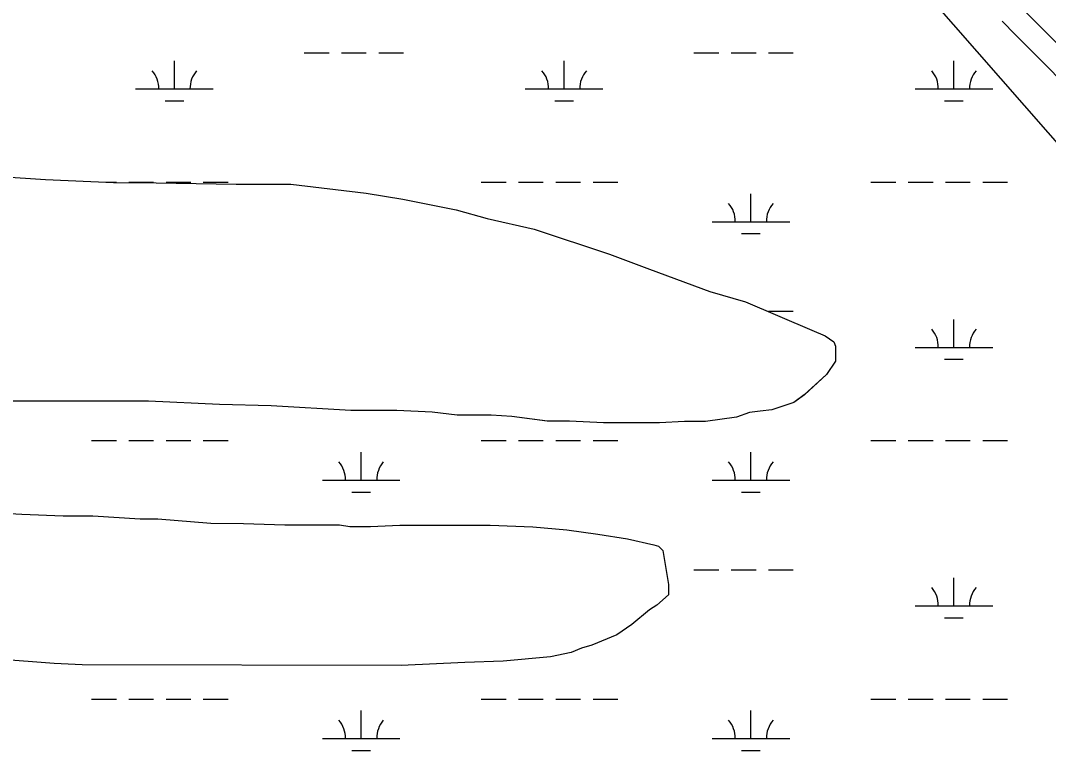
# Model space of a CAD drawing. Extents: x 3161564 to 3199464, y 849354 to 874788.
# Drawn here: x 3193018 to 3194342, y 867631 to 868571 of the extents above; entities that cross this region are included whole.
import ezdxf

# ---------------------------------------------------------------- set-up
doc = ezdxf.new("R2010")
doc.units = 0
for name, color, linetype in [('V-ROAD-CNTR', 7, 'Continuous'), ('V-SITE-VEGE', 7, 'Continuous'), ('V-TOPO-SHOR', 7, 'Continuous'), ('V-WETL-SWMP', 7, 'Continuous')]:
    doc.layers.add(name, color=color, linetype=linetype)

msp = doc.modelspace()

# ---------------------------------------------------------------- linework, layer by layer
at = {"layer": 'V-ROAD-CNTR'}
for points in [[(3194302.3, 868593), (3194321.3, 868573.8), (3194369.3, 868525.5), (3194413, 868477.4), (3194456.5, 868427.6), (3194499.7, 868374.7), (3194547, 868319.3), (3194610.3, 868250.3), (3194658.1, 868207.7), (3194683.5, 868190.2), (3194736.7, 868157.9), (3194767.6, 868138.1), (3194796.6, 868128.5), (3194883.3, 868101.8), (3194961.1, 868069), (3195015.1, 868049.3), (3195060.4, 868031.7), (3195110, 868011.3), (3195154.3, 867987.6)], [(3194282.7, 868570.2), (3194299.9, 868552.7), (3194347.5, 868504.8), (3194390.6, 868457.4), (3194433.6, 868408.2), (3194476.7, 868355.5), (3194524.5, 868299.4), (3194589.2, 868228.9), (3194639.6, 868184), (3194667.1, 868165.1), (3194720.8, 868132.4), (3194754.7, 868110.8), (3194787.5, 868099.9), (3194873, 868073.6), (3194950.1, 868041.1), (3195004.5, 868021.2), (3195049.3, 868003.9), (3195097.2, 867984.2), (3195140.2, 867961.2)]]:
    msp.add_lwpolyline(points, dxfattribs=at)
at = {"layer": 'V-SITE-VEGE'}
for p, q in [((3192991.7, 868370.3), (3193050.7, 868366.4)), ((3193050.7, 868366.4), (3193138.2, 868362.4)), ((3193138.2, 868362.4), (3193193.3, 868362.3)), ((3193193.3, 868362.3), (3193296, 868360.3)), ((3193296, 868360.3), (3193366.4, 868360.2)), ((3193366.4, 868360.2), (3193463.4, 868348.6)), ((3193463.4, 868348.6), (3193510.9, 868340.9)), ((3193510.9, 868340.9), (3193579.4, 868327.5)), ((3193579.4, 868327.5), (3193619.3, 868316)), ((3193619.3, 868316), (3193680.1, 868302.6)), ((3193680.1, 868302.6), (3193777.1, 868270.1)), ((3193777.1, 868270.1), (3193828.4, 868251)), ((3193828.4, 868251), (3193906.3, 868222.3)), ((3193906.3, 868222.3), (3193952, 868208.9)), ((3193952, 868208.9), (3194037.5, 868172.6)), ((3194037.5, 868172.6), (3194054.6, 868165)), ((3194054.6, 868165), (3194066, 868157.4)), ((3194066, 868157.4), (3194067.9, 868151.7)), ((3194067.9, 868151.7), (3194067.9, 868132.6)), ((3194067.9, 868132.6), (3194056.4, 868115.5)), ((3194056.4, 868115.5), (3194027.8, 868089)), ((3194027.8, 868089), (3194014.5, 868079.5)), ((3193183.4, 868080.9), (3192983.6, 868081.2)), ((3193274.6, 868076.9), (3193183.4, 868080.9)), ((3193341.2, 868074.9), (3193274.6, 868076.9)), ((3193443.9, 868069), (3193341.2, 868074.9)), ((3193502.9, 868068.9), (3193443.9, 868069)), ((3193548.5, 868066.9), (3193502.9, 868068.9)), ((3193970.8, 868068.1), (3193957.4, 868066.3)), ((3193986, 868070), (3193970.8, 868068.1)), ((3194014.5, 868079.5), (3193986, 868070)), ((3193580.8, 868063.1), (3193548.5, 868066.9)), ((3193624.6, 868063), (3193580.8, 868063.1)), ((3193651.2, 868061.1), (3193624.6, 868063)), ((3193696.8, 868055.3), (3193651.2, 868061.1)), ((3193725.4, 868055.2), (3193696.8, 868055.3)), ((3193769.1, 868053.3), (3193725.4, 868055.2)), ((3193873.7, 868055), (3193841.4, 868053.1)), ((3193900.4, 868054.9), (3193873.7, 868055)), ((3193940.3, 868060.6), (3193900.4, 868054.9)), ((3193957.4, 868066.3), (3193940.3, 868060.6)), ((3193841.4, 868053.1), (3193769.1, 868053.3)), ((3192984, 867937.5), (3193020.2, 867935.6)), ((3193020.2, 867935.6), (3193073.4, 867933.6)), ((3193073.4, 867933.6), (3193111.5, 867933.5)), ((3193111.5, 867933.5), (3193172.3, 867929.6)), ((3193172.3, 867929.6), (3193195.2, 867929.6)), ((3193195.2, 867929.6), (3193263.6, 867923.8)), ((3193263.6, 867923.8), (3193305.5, 867923.7)), ((3193305.5, 867923.7), (3193358.7, 867921.7)), ((3193358.7, 867921.7), (3193429.1, 867921.6)), ((3193429.1, 867921.6), (3193442.4, 867919.7)), ((3193442.4, 867919.7), (3193469, 867919.6)), ((3193469, 867919.6), (3193507.1, 867921.5)), ((3193507.1, 867921.5), (3193623.1, 867921.3)), ((3193623.1, 867921.3), (3193678.2, 867919.3)), ((3193678.2, 867919.3), (3193722, 867915.4)), ((3193722, 867915.4), (3193761.9, 867909.6)), ((3193761.9, 867909.6), (3193799.9, 867903.8)), ((3193799.9, 867903.8), (3193834.2, 867896.2)), ((3193834.2, 867896.2), (3193839.9, 867894.3)), ((3193839.9, 867894.3), (3193845.6, 867888.6)), ((3193845.6, 867888.6), (3193853.1, 867844.8)), ((3193853.1, 867844.8), (3193853.1, 867831.5)), ((3193853.1, 867831.5), (3193837.8, 867818.2)), ((3193837.8, 867818.2), (3193828.3, 867812.5)), ((3193828.3, 867812.5), (3193805.5, 867793.5)), ((3193805.5, 867793.5), (3193786.4, 867780.2)), ((3193786.4, 867780.2), (3193754.1, 867767)), ((3193754.1, 867767), (3193740.7, 867763.2)), ((3193700.8, 867751.9), (3193639.9, 867746.2)), ((3193727.4, 867757.5), (3193700.8, 867751.9)), ((3193740.7, 867763.2), (3193727.4, 867757.5)), ((3193061.7, 867743.4), (3192979.9, 867749.3)), ((3193097.8, 867741.5), (3193061.7, 867743.4)), ((3193508.7, 867740.8), (3193097.8, 867741.5)), ((3193590.5, 867744.4), (3193508.7, 867740.8)), ((3193639.9, 867746.2), (3193590.5, 867744.4))]:
    msp.add_line(p, q, dxfattribs=at)
at = {"layer": 'V-TOPO-SHOR'}
for p, q in [((3192991.7, 868370.3), (3193050.7, 868366.4)), ((3193050.7, 868366.4), (3193138.2, 868362.4)), ((3193138.2, 868362.4), (3193193.3, 868362.3)), ((3193193.3, 868362.3), (3193296, 868360.3)), ((3193296, 868360.3), (3193366.4, 868360.2)), ((3193366.4, 868360.2), (3193463.4, 868348.6)), ((3193463.4, 868348.6), (3193510.9, 868340.9)), ((3193510.9, 868340.9), (3193579.4, 868327.5)), ((3193579.4, 868327.5), (3193619.3, 868316)), ((3193619.3, 868316), (3193680.1, 868302.6)), ((3193680.1, 868302.6), (3193777.1, 868270.1)), ((3193777.1, 868270.1), (3193828.4, 868251)), ((3193828.4, 868251), (3193906.3, 868222.3)), ((3193906.3, 868222.3), (3193952, 868208.9)), ((3193952, 868208.9), (3194037.5, 868172.6)), ((3194037.5, 868172.6), (3194054.6, 868165)), ((3194054.6, 868165), (3194066, 868157.4)), ((3194066, 868157.4), (3194067.9, 868151.7)), ((3194067.9, 868151.7), (3194067.9, 868132.6)), ((3194067.9, 868132.6), (3194056.4, 868115.5)), ((3194056.4, 868115.5), (3194027.9, 868089)), ((3194027.9, 868089), (3194014.5, 868079.5)), ((3193183.4, 868080.9), (3192983.7, 868081.2)), ((3193274.6, 868076.9), (3193183.4, 868080.9)), ((3193341.2, 868074.9), (3193274.6, 868076.9)), ((3193443.9, 868069), (3193341.2, 868074.9)), ((3193502.9, 868068.9), (3193443.9, 868069)), ((3193548.5, 868066.9), (3193502.9, 868068.9)), ((3193970.8, 868068.1), (3193957.4, 868066.3)), ((3193986, 868070), (3193970.8, 868068.1)), ((3194014.5, 868079.5), (3193986, 868070)), ((3193580.8, 868063.1), (3193548.5, 868066.9)), ((3193624.6, 868063), (3193580.8, 868063.1)), ((3193651.2, 868061.1), (3193624.6, 868063)), ((3193696.9, 868055.3), (3193651.2, 868061.1)), ((3193725.4, 868055.2), (3193696.9, 868055.3)), ((3193769.1, 868053.3), (3193725.4, 868055.2)), ((3193873.7, 868055), (3193841.4, 868053.1)), ((3193900.4, 868054.9), (3193873.7, 868055)), ((3193940.3, 868060.6), (3193900.4, 868054.9)), ((3193957.4, 868066.3), (3193940.3, 868060.6)), ((3193841.4, 868053.1), (3193769.1, 868053.3)), ((3192984.1, 867937.6), (3193020.2, 867935.6)), ((3193020.2, 867935.6), (3193073.4, 867933.6)), ((3193073.4, 867933.6), (3193111.5, 867933.5)), ((3193111.5, 867933.5), (3193172.3, 867929.6)), ((3193172.3, 867929.6), (3193195.2, 867929.6)), ((3193195.2, 867929.6), (3193263.6, 867923.8)), ((3193263.6, 867923.8), (3193305.5, 867923.7)), ((3193305.5, 867923.7), (3193358.7, 867921.7)), ((3193358.7, 867921.7), (3193429.1, 867921.6)), ((3193429.1, 867921.6), (3193442.4, 867919.7)), ((3193442.4, 867919.7), (3193469, 867919.6)), ((3193469, 867919.6), (3193507.1, 867921.5)), ((3193507.1, 867921.5), (3193623.1, 867921.3)), ((3193623.1, 867921.3), (3193678.2, 867919.3)), ((3193678.2, 867919.3), (3193722, 867915.4)), ((3193722, 867915.4), (3193761.9, 867909.6)), ((3193761.9, 867909.6), (3193800, 867903.9)), ((3193800, 867903.9), (3193834.2, 867896.2)), ((3193834.2, 867896.2), (3193839.9, 867894.3)), ((3193839.9, 867894.3), (3193845.6, 867888.6)), ((3193845.6, 867888.6), (3193853.1, 867844.8)), ((3193853.1, 867844.8), (3193853.1, 867831.5)), ((3193853.1, 867831.5), (3193837.8, 867818.2)), ((3193837.8, 867818.2), (3193828.3, 867812.5)), ((3193828.3, 867812.5), (3193805.5, 867793.5)), ((3193805.5, 867793.5), (3193786.4, 867780.2)), ((3193786.4, 867780.2), (3193754.1, 867767)), ((3193754.1, 867767), (3193740.8, 867763.2)), ((3193700.8, 867751.9), (3193639.9, 867746.3)), ((3193727.4, 867757.5), (3193700.8, 867751.9)), ((3193740.8, 867763.2), (3193727.4, 867757.5)), ((3193061.7, 867743.4), (3192979.9, 867749.3)), ((3193097.8, 867741.5), (3193061.7, 867743.4)), ((3193508.7, 867740.8), (3193097.8, 867741.5)), ((3193590.5, 867744.4), (3193508.7, 867740.8)), ((3193639.9, 867746.3), (3193590.5, 867744.4))]:
    msp.add_line(p, q, dxfattribs=at)
at = {"layer": 'V-WETL-SWMP'}
for p, q in [((3194372.3, 868391.9), (3194119, 868681.5)), ((3193216.6, 868483), (3193216.6, 868519)), ((3193383.7, 868529.4), (3193415.7, 868529.4)), ((3193431.7, 868529.4), (3193463.7, 868529.4)), ((3193479.7, 868529.4), (3193511.7, 868529.4)), ((3193718.5, 868483), (3193718.5, 868519)), ((3193885.6, 868529.4), (3193917.6, 868529.4)), ((3193933.6, 868529.4), (3193965.6, 868529.4)), ((3193981.6, 868529.4), (3194013.6, 868529.4)), ((3194220.4, 868483), (3194220.4, 868519)), ((3193166.6, 868483), (3193266.6, 868483)), ((3193668.5, 868483), (3193768.5, 868483)), ((3194170.4, 868483), (3194270.4, 868483)), ((3193204.6, 868467.5), (3193228.6, 868467.5)), ((3193706.5, 868467.5), (3193730.5, 868467.5)), ((3194208.4, 868467.5), (3194232.4, 868467.5)), ((3192991.7, 868370.3), (3193050.7, 868366.4)), ((3193050.7, 868366.4), (3193138.2, 868362.4)), ((3193128.2, 868362.9), (3193141.8, 868362.9)), ((3193138.2, 868362.4), (3193193.3, 868362.3)), ((3193157.8, 868362.9), (3193189.8, 868362.9)), ((3193193.3, 868362.3), (3193296, 868360.3)), ((3193205.8, 868362.9), (3193237.8, 868362.9)), ((3193253.8, 868362.9), (3193285.8, 868362.9)), ((3193296, 868360.3), (3193366.4, 868360.2)), ((3193366.4, 868360.2), (3193463.4, 868348.6)), ((3193611.7, 868362.9), (3193643.7, 868362.9)), ((3193659.7, 868362.9), (3193691.7, 868362.9)), ((3193707.7, 868362.9), (3193739.7, 868362.9)), ((3193755.7, 868362.9), (3193787.7, 868362.9)), ((3194113.6, 868362.9), (3194145.6, 868362.9)), ((3194161.6, 868362.9), (3194193.6, 868362.9)), ((3194209.6, 868362.9), (3194241.6, 868362.9)), ((3194257.6, 868362.9), (3194289.6, 868362.9)), ((3193463.4, 868348.6), (3193510.9, 868340.9)), ((3193959, 868312.1), (3193959, 868348.1)), ((3193510.9, 868340.9), (3193579.4, 868327.5)), ((3193579.4, 868327.5), (3193619.3, 868316)), ((3193619.3, 868316), (3193680.1, 868302.6)), ((3193909, 868312.1), (3194009, 868312.1)), ((3193680.1, 868302.6), (3193777.1, 868270.1)), ((3193947, 868296.7), (3193971, 868296.7)), ((3193777.1, 868270.1), (3193828.4, 868251)), ((3193828.4, 868251), (3193906.3, 868222.3)), ((3193906.3, 868222.3), (3193952, 868208.9)), ((3193952, 868208.9), (3194037.5, 868172.6)), ((3193981.6, 868196.7), (3194013.6, 868196.7)), ((3194220.4, 868150.3), (3194220.4, 868186.3)), ((3194037.5, 868172.6), (3194054.6, 868165)), ((3194054.6, 868165), (3194066, 868157.4)), ((3194066, 868157.4), (3194067.9, 868151.7)), ((3194067.9, 868151.7), (3194067.9, 868132.6)), ((3194170.4, 868150.3), (3194270.4, 868150.3)), ((3194208.4, 868134.9), (3194232.4, 868134.9)), ((3194067.9, 868132.6), (3194056.4, 868115.5)), ((3194056.4, 868115.5), (3194027.9, 868089)), ((3194027.9, 868089), (3194014.5, 868079.5)), ((3193183.4, 868080.9), (3192983.7, 868081.2)), ((3193274.6, 868076.9), (3193183.4, 868080.9)), ((3193341.2, 868074.9), (3193274.6, 868076.9)), ((3193443.9, 868069), (3193341.2, 868074.9)), ((3193502.9, 868068.9), (3193443.9, 868069)), ((3193548.5, 868066.9), (3193502.9, 868068.9)), ((3193970.8, 868068.1), (3193957.4, 868066.3)), ((3193986, 868070), (3193970.8, 868068.1)), ((3194014.5, 868079.5), (3193986, 868070)), ((3193580.8, 868063.1), (3193548.5, 868066.9)), ((3193624.6, 868063), (3193580.8, 868063.1)), ((3193651.2, 868061.1), (3193624.6, 868063)), ((3193696.9, 868055.3), (3193651.2, 868061.1)), ((3193725.4, 868055.2), (3193696.9, 868055.3)), ((3193769.1, 868053.3), (3193725.4, 868055.2)), ((3193873.7, 868055), (3193841.4, 868053.1)), ((3193900.4, 868054.9), (3193873.7, 868055)), ((3193940.3, 868060.6), (3193900.4, 868054.9)), ((3193957.4, 868066.3), (3193940.3, 868060.6)), ((3193841.4, 868053.1), (3193769.1, 868053.3)), ((3193109.8, 868030.2), (3193141.8, 868030.2)), ((3193157.8, 868030.2), (3193189.8, 868030.2)), ((3193205.8, 868030.2), (3193237.8, 868030.2)), ((3193253.8, 868030.2), (3193285.8, 868030.2)), ((3193611.7, 868030.2), (3193643.7, 868030.2)), ((3193659.7, 868030.2), (3193691.7, 868030.2)), ((3193707.7, 868030.2), (3193739.7, 868030.2)), ((3193755.7, 868030.2), (3193787.7, 868030.2)), ((3194113.6, 868030.2), (3194145.6, 868030.2)), ((3194161.6, 868030.2), (3194193.6, 868030.2)), ((3194209.6, 868030.2), (3194241.6, 868030.2)), ((3194257.6, 868030.2), (3194289.6, 868030.2)), ((3193457.1, 867979.5), (3193457.1, 868015.5)), ((3193959, 867979.5), (3193959, 868015.5)), ((3193407.1, 867979.5), (3193507.1, 867979.5)), ((3193909, 867979.5), (3194009, 867979.5)), ((3193445.1, 867964), (3193469.1, 867964)), ((3193947, 867964), (3193971, 867964)), ((3192984.1, 867937.6), (3193020.2, 867935.6)), ((3193020.2, 867935.6), (3193073.4, 867933.6)), ((3193073.4, 867933.6), (3193111.5, 867933.5)), ((3193111.5, 867933.5), (3193172.3, 867929.6)), ((3193172.3, 867929.6), (3193195.2, 867929.6)), ((3193195.2, 867929.6), (3193263.6, 867923.8)), ((3193263.6, 867923.8), (3193305.5, 867923.7)), ((3193305.5, 867923.7), (3193358.7, 867921.7)), ((3193358.7, 867921.7), (3193429.1, 867921.6)), ((3193429.1, 867921.6), (3193442.4, 867919.7)), ((3193442.4, 867919.7), (3193469, 867919.6)), ((3193469, 867919.6), (3193507.1, 867921.5)), ((3193507.1, 867921.5), (3193623.1, 867921.3)), ((3193623.1, 867921.3), (3193678.2, 867919.3)), ((3193678.2, 867919.3), (3193722, 867915.4)), ((3193722, 867915.4), (3193761.9, 867909.6)), ((3193761.9, 867909.6), (3193800, 867903.9)), ((3193800, 867903.9), (3193834.2, 867896.2)), ((3193834.2, 867896.2), (3193839.9, 867894.3)), ((3193839.9, 867894.3), (3193845.6, 867888.6)), ((3193845.6, 867888.6), (3193853.1, 867844.8)), ((3193885.6, 867864), (3193917.6, 867864)), ((3193933.6, 867864), (3193965.6, 867864)), ((3193981.6, 867864), (3194013.6, 867864)), ((3193853.1, 867844.8), (3193853.1, 867831.5)), ((3194220.4, 867817.6), (3194220.4, 867853.6)), ((3193853.1, 867831.5), (3193837.8, 867818.2)), ((3193837.8, 867818.2), (3193828.3, 867812.5)), ((3194170.4, 867817.6), (3194270.4, 867817.6)), ((3193828.3, 867812.5), (3193805.5, 867793.5)), ((3193805.5, 867793.5), (3193786.4, 867780.2)), ((3194208.4, 867802.2), (3194232.4, 867802.2)), ((3193786.4, 867780.2), (3193754.1, 867767)), ((3193754.1, 867767), (3193740.8, 867763.2)), ((3193700.8, 867751.9), (3193639.9, 867746.3)), ((3193727.4, 867757.5), (3193700.8, 867751.9)), ((3193740.8, 867763.2), (3193727.4, 867757.5)), ((3193061.7, 867743.4), (3192979.9, 867749.3)), ((3193097.8, 867741.5), (3193061.7, 867743.4)), ((3193508.7, 867740.8), (3193097.8, 867741.5)), ((3193590.5, 867744.4), (3193508.7, 867740.8)), ((3193639.9, 867746.3), (3193590.5, 867744.4)), ((3193109.8, 867697.5), (3193141.8, 867697.5)), ((3193157.8, 867697.5), (3193189.8, 867697.5)), ((3193205.8, 867697.5), (3193237.8, 867697.5)), ((3193253.8, 867697.5), (3193285.8, 867697.5)), ((3193611.7, 867697.5), (3193643.7, 867697.5)), ((3193659.7, 867697.5), (3193691.7, 867697.5)), ((3193707.7, 867697.5), (3193739.7, 867697.5)), ((3193755.7, 867697.5), (3193787.7, 867697.5)), ((3194113.6, 867697.5), (3194145.6, 867697.5)), ((3194161.6, 867697.5), (3194193.6, 867697.5)), ((3194209.6, 867697.5), (3194241.6, 867697.5)), ((3194257.6, 867697.5), (3194289.6, 867697.5)), ((3193457.1, 867646.8), (3193457.1, 867682.8)), ((3193959, 867646.8), (3193959, 867682.8)), ((3193407.1, 867646.8), (3193507.1, 867646.8)), ((3193909, 867646.8), (3194009, 867646.8)), ((3193445.1, 867631.4), (3193469.1, 867631.4)), ((3193947, 867631.4), (3193971, 867631.4))]:
    msp.add_line(p, q, dxfattribs=at)
for centre, start, end in [((3193161.4, 868483.4), 359.2282, 40.7718), ((3193271.8, 868483.4), 139.2282, 180.7718), ((3193663.3, 868483.4), 359.2282, 40.7718), ((3193773.8, 868483.4), 139.2282, 180.7718), ((3194165.2, 868483.4), 359.2282, 40.7718), ((3194275.7, 868483.4), 139.2282, 180.7718), ((3193903.7, 868312.6), 359.2282, 40.7718), ((3194014.2, 868312.6), 139.2282, 180.7718), ((3194165.2, 868150.8), 359.2282, 40.7718), ((3194275.7, 868150.8), 139.2282, 180.7718), ((3193401.8, 867979.9), 359.2282, 40.7718), ((3193512.3, 867979.9), 139.2282, 180.7718), ((3193903.7, 867979.9), 359.2282, 40.7718), ((3194014.2, 867979.9), 139.2282, 180.7718), ((3194165.2, 867818.1), 359.2282, 40.7718), ((3194275.7, 867818.1), 139.2282, 180.7718), ((3193401.8, 867647.3), 359.2282, 40.7718), ((3193512.3, 867647.3), 139.2282, 180.7718), ((3193903.7, 867647.3), 359.2282, 40.7718), ((3194014.2, 867647.3), 139.2282, 180.7718)]:
    msp.add_arc(centre, 35.2, start, end, dxfattribs=at)

doc.saveas('drawing.dxf')
